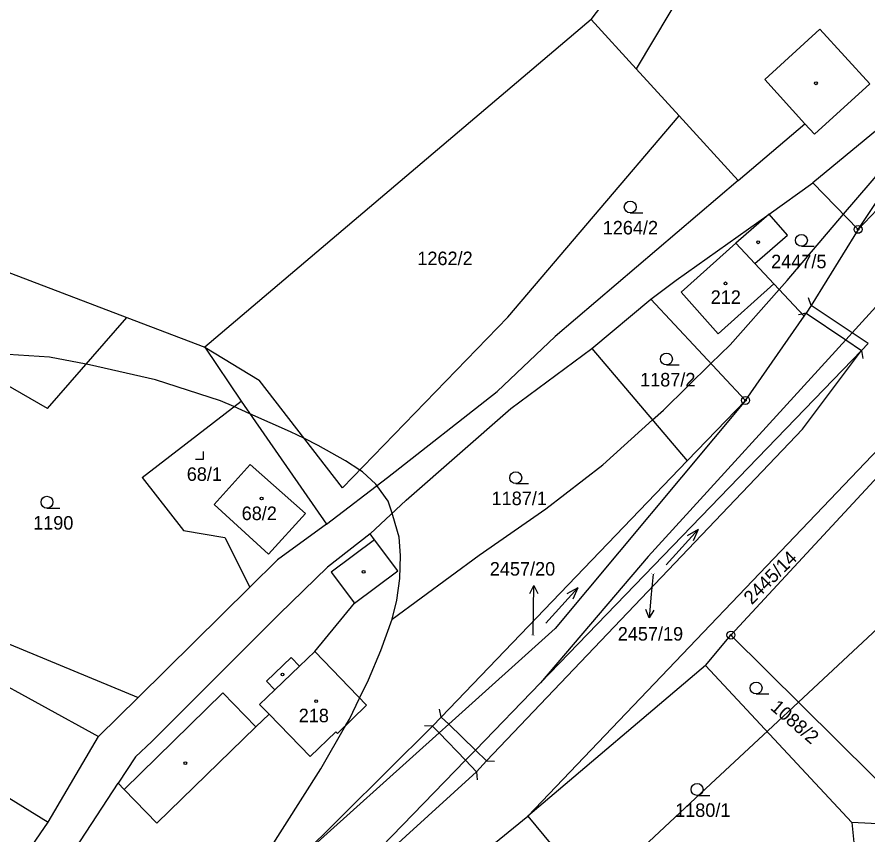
# Model space of a CAD drawing. Extents: x -546762 to -540209, y -1046851 to -1035694.
# Drawn here: x -543392.3 to -543285.3, y -1040499.9 to -1040397.1 of the extents above; entities that cross this region are included whole.
import ezdxf

# ---------------------------------------------------------------- set-up
doc = ezdxf.new("R2010")
doc.units = 0
for name, color, linetype in [('Vrstva 1', 7, 'Continuous'), ('Vrstva 16', 7, 'Continuous'), ('Vrstva 18', 7, 'Continuous'), ('Vrstva 19', 7, 'Continuous'), ('Vrstva 24', 7, 'Continuous'), ('Vrstva 25', 7, 'Continuous'), ('Vrstva 26', 7, 'Continuous'), ('Vrstva 3', 7, 'Continuous'), ('Vrstva 37', 7, 'Continuous'), ('Vrstva 4', 7, 'Continuous'), ('Vrstva 52', 7, 'Continuous')]:
    doc.layers.add(name, color=color, linetype=linetype)

msp = doc.modelspace()

# ---------------------------------------------------------------- linework, layer by layer
at = {"layer": 'Vrstva 1'}
for p, q in [((-543440.6, -1040411.14), (-543378.46, -1040434.91)), ((-543305.74, -1040478.64), (-543287.33, -1040498.36))]:
    msp.add_line(p, q, dxfattribs=at)
for points in [[(-543320.1, -1040397.44), (-543295.48, -1040365.03)], [(-543299.84, -1040379.13), (-543314.43, -1040403.64)], [(-543320.1, -1040397.44), (-543368.67, -1040438.62)], [(-543314.43, -1040403.64), (-543320.1, -1040397.44)], [(-543309.06, -1040409.52), (-543314.43, -1040403.64)], [(-543276.96, -1040405.35), (-543292.24, -1040417.95)], [(-543292.03, -1040411.86), (-543285.08, -1040405.53)], [(-543330.58, -1040434.85), (-543309.06, -1040409.52)], [(-543301.61, -1040417.66), (-543309.06, -1040409.52)], [(-543301.61, -1040417.66), (-543293.24, -1040410.53)], [(-543293.24, -1040410.53), (-543292.03, -1040411.86)], [(-543276.99, -1040413.77), (-543286.55, -1040423.81)], [(-543267.78, -1040415.38), (-543287.31, -1040436.81)], [(-543286.55, -1040423.81), (-543281.15, -1040415.72)], [(-543301.61, -1040417.66), (-543324.62, -1040437.27)], [(-543297.72, -1040421.91), (-543292.24, -1040417.95)], [(-543292.24, -1040417.95), (-543286.55, -1040423.81)], [(-543309.4, -1040430.21), (-543297.72, -1040421.91)], [(-543295.44, -1040424.56), (-543297.72, -1040421.91)], [(-543286.55, -1040423.81), (-543292.47, -1040433.37)], [(-543299.55, -1040428.1), (-543295.44, -1040424.56)], [(-543297.13, -1040430.68), (-543299.55, -1040428.1)], [(-543312.62, -1040432.57), (-543309.4, -1040430.21)], [(-543293.34, -1040434.73), (-543297.13, -1040430.68)], [(-543320.01, -1040438.77), (-543312.62, -1040432.57)], [(-543312.62, -1040432.57), (-543300.7, -1040445.31)], [(-543292.47, -1040433.37), (-543293.07, -1040434.35)], [(-543293.34, -1040434.73), (-543293.07, -1040434.35)], [(-543388.44, -1040446.32), (-543378.46, -1040434.91)], [(-543378.46, -1040434.91), (-543368.67, -1040438.62)], [(-543351.34, -1040456.32), (-543330.58, -1040434.85)], [(-543300.7, -1040445.31), (-543293.34, -1040434.73)], [(-543287.31, -1040436.81), (-543288.11, -1040437.69)], [(-543331.93, -1040444.2), (-543324.62, -1040437.27)], [(-543288.11, -1040437.69), (-543312.94, -1040464.95)], [(-543368.67, -1040438.62), (-543364.1, -1040445.4)], [(-543368.67, -1040438.62), (-543361.85, -1040442.76)], [(-543330.19, -1040446.33), (-543320.01, -1040438.77)], [(-543320.01, -1040438.77), (-543308.02, -1040452.93)], [(-543286.11, -1040439.04), (-543285.27, -1040438.17)], [(-543388.44, -1040446.32), (-543400.15, -1040439.57)], [(-543286.11, -1040439.04), (-543326.49, -1040480.84)], [(-543293.53, -1040448.91), (-543286.11, -1040439.04)], [(-543351.34, -1040456.32), (-543361.85, -1040442.76)], [(-543345.71, -1040454.99), (-543331.93, -1040444.2)], [(-543376.54, -1040455), (-543364.1, -1040445.4)], [(-543364.1, -1040445.4), (-543353.38, -1040460.86)], [(-543300.7, -1040445.31), (-543324.64, -1040474.01)], [(-543308.02, -1040452.93), (-543300.7, -1040445.31)], [(-543343.37, -1040457.86), (-543330.19, -1040446.33)], [(-543328.08, -1040497.6), (-543279.49, -1040446.69)], [(-543333.26, -1040490.64), (-543293.53, -1040448.91)], [(-543367.47, -1040458.42), (-543362.97, -1040453.37)], [(-543362.97, -1040453.37), (-543355.99, -1040459.53)], [(-543338.94, -1040485.12), (-543308.02, -1040452.93)], [(-543376.54, -1040455), (-543371.34, -1040461.65)], [(-543353.38, -1040460.86), (-543345.71, -1040454.99)], [(-543302.53, -1040474.82), (-543283.47, -1040454.27)], [(-543347.86, -1040462.11), (-543343.37, -1040457.86)], [(-543367.47, -1040458.42), (-543360.65, -1040464.66)], [(-543355.99, -1040459.53), (-543360.65, -1040464.66)], [(-543353.38, -1040460.86), (-543359.52, -1040465.35)], [(-543371.34, -1040461.65), (-543366.14, -1040462.56)], [(-543347.86, -1040462.11), (-543353.25, -1040466.26)], [(-543347.32, -1040462.83), (-543347.86, -1040462.11)], [(-543366.14, -1040462.56), (-543363, -1040468.79)], [(-543344.39, -1040466.75), (-543347.32, -1040462.83)], [(-543359.52, -1040465.35), (-543363, -1040468.79)], [(-543312.94, -1040464.95), (-543326.49, -1040480.84)], [(-543353.25, -1040466.26), (-543359.33, -1040472.17)], [(-543349.83, -1040470.82), (-543344.39, -1040466.75)], [(-543412.88, -1040467.85), (-543377.03, -1040482.65)], [(-543363, -1040468.79), (-543377.03, -1040482.65)], [(-543354.84, -1040476.87), (-543349.83, -1040470.82)], [(-543359.33, -1040472.17), (-543375.34, -1040488.2)], [(-543338.01, -1040486.03), (-543324.64, -1040474.01)], [(-543305.74, -1040478.64), (-543302.53, -1040474.82)], [(-543302.53, -1040474.82), (-543280.25, -1040496.91)], [(-543348.36, -1040483.64), (-543354.84, -1040476.87)], [(-543305.74, -1040478.64), (-543328.08, -1040497.6)], [(-543396.39, -1040479.7), (-543382.01, -1040487.57)], [(-543326.49, -1040480.84), (-543334.66, -1040489.28)], [(-543377.03, -1040482.65), (-543382.01, -1040487.57)], [(-543351.97, -1040487.18), (-543348.36, -1040483.64)], [(-543362.24, -1040486.37), (-543360.59, -1040484.77)], [(-543360.59, -1040484.77), (-543355.43, -1040490.08)], [(-543340.05, -1040486.25), (-543338.94, -1040485.12)], [(-543339.22, -1040487.11), (-543338.01, -1040486.03)], [(-543374.69, -1040498.45), (-543362.24, -1040486.37)], [(-543357.02, -1040503.12), (-543340.05, -1040486.25)], [(-543357.02, -1040503.12), (-543339.22, -1040487.11)], [(-543355.43, -1040490.08), (-543352.18, -1040486.97)], [(-543352.18, -1040486.97), (-543351.97, -1040487.18)], [(-543388.37, -1040498.32), (-543382.01, -1040487.57)], [(-543375.34, -1040488.2), (-543377.36, -1040490.11)], [(-543377.36, -1040490.11), (-543379.54, -1040493.45)], [(-543334.66, -1040489.28), (-543335.9, -1040490.56)], [(-543335.9, -1040490.56), (-543358.34, -1040513.73)], [(-543333.26, -1040490.64), (-543334.51, -1040492)], [(-543334.51, -1040492), (-543358.34, -1040513.73)], [(-543386.98, -1040504.8), (-543379.54, -1040493.45)], [(-543379.54, -1040493.45), (-543378.8, -1040494.22)], [(-543394.78, -1040494.39), (-543388.37, -1040498.32)], [(-543378.8, -1040494.22), (-543374.69, -1040498.45)], [(-543341.36, -1040508.4), (-543328.08, -1040497.6)], [(-543328.08, -1040497.6), (-543325.04, -1040501.24)], [(-543394.52, -1040507.25), (-543388.37, -1040498.32)], [(-543281.66, -1040498.66), (-543287.33, -1040498.36)], [(-543287.33, -1040498.36), (-543285.85, -1040513.47)]]:
    msp.add_lwpolyline(points, dxfattribs=at)
at = {"layer": 'Vrstva 16'}
for p, q in [((-543327.35, -1040471.58), (-543327.3, -1040468.58)), ((-543312.55, -1040469.66), (-543312.81, -1040472.65))]:
    msp.add_line(p, q, dxfattribs=at)
for points in [[(-543312.33, -1040467.14), (-543312.55, -1040469.66)], [(-543327.81, -1040469.57), (-543327.3, -1040468.58), (-543326.81, -1040469.59)], [(-543327.41, -1040474.83), (-543327.35, -1040471.58)], [(-543312.23, -1040471.7), (-543312.81, -1040472.65), (-543313.22, -1040471.61)]]:
    msp.add_lwpolyline(points, dxfattribs=at)
at = {"layer": 'Vrstva 24'}
for centre, radius in [((-543286.55, -1040423.81), 0.5), ((-543286.55, -1040423.81), 0.1), ((-543300.7, -1040445.31), 0.5), ((-543300.7, -1040445.31), 0.1), ((-543302.53, -1040474.82), 0.5), ((-543302.53, -1040474.82), 0.1)]:
    msp.add_circle(centre, radius, dxfattribs=at)
at = {"layer": 'Vrstva 25'}
for p, q in [((-543315.19, -1040421.75), (-543313.59, -1040421.75)), ((-543293.68, -1040425.94), (-543292.08, -1040425.94)), ((-543310.64, -1040440.86), (-543309.04, -1040440.86)), ((-543329.58, -1040455.78), (-543327.98, -1040455.78)), ((-543388.5, -1040458.86), (-543386.9, -1040458.86)), ((-543299.37, -1040482.22), (-543297.77, -1040482.22)), ((-543306.79, -1040494.98), (-543305.19, -1040494.98))]:
    msp.add_line(p, q, dxfattribs=at)
for points in [[(-543369.84, -1040452.72), (-543368.84, -1040452.72), (-543368.84, -1040451.72)], [(-543310.68, -1040466), (-543306.66, -1040461.54), (-543308.04, -1040462.32)], [(-543306.66, -1040461.54), (-543307.29, -1040462.99)], [(-543325.79, -1040473.33), (-543321.77, -1040468.87), (-543323.15, -1040469.65)], [(-543321.77, -1040468.87), (-543322.4, -1040470.32)]]:
    msp.add_lwpolyline(points, dxfattribs=at)
for centre, radius in [((-543291.85, -1040405.45), 0.175), ((-543315.19, -1040421), 0.75), ((-543293.68, -1040425.19), 0.75), ((-543299.11, -1040425.44), 0.175), ((-543303.22, -1040430.6), 0.175), ((-543310.64, -1040440.11), 0.75), ((-543329.58, -1040455.03), 0.75), ((-543388.5, -1040458.11), 0.75), ((-543361.52, -1040457.66), 0.175), ((-543348.7, -1040466.88), 0.175), ((-543358.91, -1040479.78), 0.175), ((-543299.37, -1040481.47), 0.75), ((-543354.67, -1040483.13), 0.175), ((-543371.11, -1040490.92), 0.175), ((-543306.79, -1040494.23), 0.75)]:
    msp.add_circle(centre, radius, dxfattribs=at)
at = {"layer": 'Vrstva 26'}
for p, q in [((-543292.47, -1040433.37), (-543292.78, -1040432.42)), ((-543293.07, -1040434.35), (-543294.05, -1040434.54)), ((-543286.11, -1040439.04), (-543285.96, -1040440.03)), ((-543338.94, -1040485.12), (-543339.16, -1040484.14)), ((-543340.05, -1040486.25), (-543341.05, -1040486.23)), ((-543333.26, -1040490.64), (-543332.26, -1040490.66)), ((-543334.51, -1040492), (-543334.41, -1040493))]:
    msp.add_line(p, q, dxfattribs=at)
at = {"layer": 'Vrstva 3'}
for points in [[(-543301.94, -1040425.55), (-543308.77, -1040431.7)], [(-543301.94, -1040425.55), (-543299.55, -1040428.1)], [(-543297.13, -1040430.68), (-543299.55, -1040428.1)], [(-543304.13, -1040436.94), (-543297.13, -1040430.68)], [(-543308.77, -1040431.7), (-543304.13, -1040436.94)], [(-543367.47, -1040458.42), (-543362.97, -1040453.37)], [(-543362.97, -1040453.37), (-543355.99, -1040459.53)], [(-543367.47, -1040458.42), (-543360.65, -1040464.66)], [(-543355.99, -1040459.53), (-543360.65, -1040464.66)], [(-543356.77, -1040478.73), (-543354.84, -1040476.87)], [(-543348.36, -1040483.64), (-543354.84, -1040476.87)], [(-543359.86, -1040481.71), (-543356.77, -1040478.73)], [(-543361.77, -1040483.55), (-543359.86, -1040481.71)], [(-543361.77, -1040483.55), (-543360.59, -1040484.77)], [(-543351.97, -1040487.18), (-543348.36, -1040483.64)], [(-543360.59, -1040484.77), (-543355.43, -1040490.08)], [(-543355.43, -1040490.08), (-543352.18, -1040486.97)], [(-543352.18, -1040486.97), (-543351.97, -1040487.18)]]:
    msp.add_lwpolyline(points, dxfattribs=at)
at = {"layer": 'Vrstva 37'}
for centre in [(-543303.22, -1040430.6), (-543361.52, -1040457.66), (-543354.67, -1040483.13)]:
    msp.add_circle(centre, 0.175, dxfattribs=at)
at = {"layer": 'Vrstva 4'}
for points in [[(-543298.29, -1040404.99), (-543291.35, -1040398.66)], [(-543285.08, -1040405.53), (-543291.35, -1040398.66)], [(-543298.29, -1040404.99), (-543293.24, -1040410.53)], [(-543297.72, -1040421.91), (-543301.94, -1040425.55)], [(-543301.94, -1040425.55), (-543308.77, -1040431.7)], [(-543301.94, -1040425.55), (-543299.55, -1040428.1)], [(-543304.13, -1040436.94), (-543297.13, -1040430.68)], [(-543308.77, -1040431.7), (-543304.13, -1040436.94)], [(-543287.31, -1040436.81), (-543292.47, -1040433.37)], [(-543293.07, -1040434.35), (-543288.11, -1040437.69)], [(-543285.27, -1040438.17), (-543287.31, -1040436.81)], [(-543288.11, -1040437.69), (-543286.11, -1040439.04)], [(-543347.32, -1040462.83), (-543352.77, -1040466.9)], [(-543352.77, -1040466.9), (-543349.83, -1040470.82)], [(-543356.77, -1040478.73), (-543354.84, -1040476.87)], [(-543360.9, -1040480.63), (-543357.81, -1040477.65)], [(-543357.81, -1040477.65), (-543356.77, -1040478.73)], [(-543359.86, -1040481.71), (-543356.77, -1040478.73)], [(-543359.86, -1040481.71), (-543360.9, -1040480.63)], [(-543361.77, -1040483.55), (-543359.86, -1040481.71)], [(-543378.8, -1040494.22), (-543366.41, -1040482.07)], [(-543366.41, -1040482.07), (-543362.24, -1040486.37)], [(-543361.77, -1040483.55), (-543360.59, -1040484.77)], [(-543338.94, -1040485.12), (-543338.01, -1040486.03)], [(-543338.01, -1040486.03), (-543334.66, -1040489.28)], [(-543340.05, -1040486.25), (-543339.22, -1040487.11)], [(-543339.22, -1040487.11), (-543335.9, -1040490.56)], [(-543334.66, -1040489.28), (-543333.26, -1040490.64)], [(-543335.9, -1040490.56), (-543334.51, -1040492)]]:
    msp.add_lwpolyline(points, dxfattribs=at)
at = {"layer": 'Vrstva 52'}
for points in [[(-543345.1, -1040472.83), (-543334.17, -1040464.76), (-543325.8, -1040458.93), (-543318.63, -1040453.4), (-543312.39, -1040447.77), (-543311.02, -1040446.53), (-543305.05, -1040440.66), (-543302.65, -1040438.31), (-543296.48, -1040431.37), (-543295.48, -1040430.24), (-543288.38, -1040421.92), (-543283.23, -1040415.89), (-543278.01, -1040409.02), (-543276.06, -1040406.07), (-543272.39, -1040400.52), (-543271.58, -1040399.3), (-543264.56, -1040386.9), (-543259.46, -1040375.69), (-543258.94, -1040374.53), (-543256.99, -1040370.24)], [(-543345.1, -1040472.83), (-543344.51, -1040470.44), (-543344.16, -1040467.71), (-543344.08, -1040464.81), (-543344.25, -1040462.5), (-543345.02, -1040459.77), (-543345.11, -1040459.51), (-543345.62, -1040457.97), (-543347.03, -1040456), (-543347.15, -1040455.84), (-543348.86, -1040454.3), (-543349.18, -1040454.09), (-543350.99, -1040452.93), (-543354.41, -1040450.97), (-543356.14, -1040450.12), (-543357.91, -1040449.26), (-543362.99, -1040447), (-543365.01, -1040446.1), (-543366.68, -1040445.36), (-543374.87, -1040442.71), (-543383.15, -1040440.83), (-543383.57, -1040440.75), (-543388.19, -1040439.89), (-543393.39, -1040439.55)], [(-543275.38, -1040465.86), (-543294.04, -1040483.24), (-543297.27, -1040486.25), (-543305.7, -1040494.1), (-543316.1, -1040503.81), (-543321.01, -1040508.4), (-543337.1, -1040523.43), (-543342.89, -1040528.83), (-543354.22, -1040539.4), (-543358.16, -1040543.08), (-543360.33, -1040545.1), (-543365.44, -1040550.9), (-543375.76, -1040562.6), (-543377.75, -1040564.86), (-543392.24, -1040581)], [(-543410.04, -1040576.47), (-543408.24, -1040572.2), (-543405.68, -1040567.33), (-543400.9, -1040559.18), (-543392.87, -1040546.69), (-543392.63, -1040546.35), (-543388.35, -1040540.11), (-543378, -1040525.67), (-543377.57, -1040525.07), (-543372.82, -1040518.44), (-543367.2, -1040511.18), (-543365.21, -1040508.61), (-543363.11, -1040505.89), (-543354.07, -1040491.62), (-543350.92, -1040486.15), (-543350.48, -1040485.39), (-543349.21, -1040482.75), (-543348.09, -1040480.43), (-543346.55, -1040476.76), (-543345.1, -1040472.83)]]:
    msp.add_lwpolyline(points, dxfattribs=at)

# ---------------------------------------------------------------- texts
at = {"layer": 'Vrstva 16'}
for s, p in [('2457/20', (-543332.84, -1040467.34)), ('2457/19', (-543316.76, -1040475.51))]:
    msp.add_text(s, height=1.7, dxfattribs=at).set_placement(p)
at = {"layer": 'Vrstva 18'}
for s, height, p in [('1264/2', 1.7, (-543318.65, -1040424.45)), ('1262/2', 1.7, (-543341.95, -1040428.31)), ('2447/5', 1.7, (-543297.48, -1040428.7)), ('1187/2', 1.7, (-543313.95, -1040443.56)), ('1187/1', 1.7, (-543332.62, -1040458.48)), ('1190', 1.7, (-543390.24, -1040461.56)), ('2457/19', 0.1, (-543312.58, -1040467.14)), ('2457/20', 0.1, (-543327.68, -1040474.83)), ('1180/1', 1.7, (-543309.55, -1040497.68))]:
    msp.add_text(s, height=height, dxfattribs=at).set_placement(p)
for s, rotation, p in [('2445/14', 44.8139, (-543299.92, -1040471.08)), ('1088/2', 319.1997, (-543297.68, -1040484.09))]:
    msp.add_text(s, height=1.7, rotation=rotation, dxfattribs=at).set_placement(p)
at = {"layer": 'Vrstva 19'}
for s, p in [('212', (-543305.08, -1040433.18)), ('68/1', (-543370.93, -1040455.43)), ('68/2', (-543364.03, -1040460.36)), ('218', (-543356.86, -1040485.78))]:
    msp.add_text(s, height=1.7, dxfattribs=at).set_placement(p)

doc.saveas('drawing.dxf')
